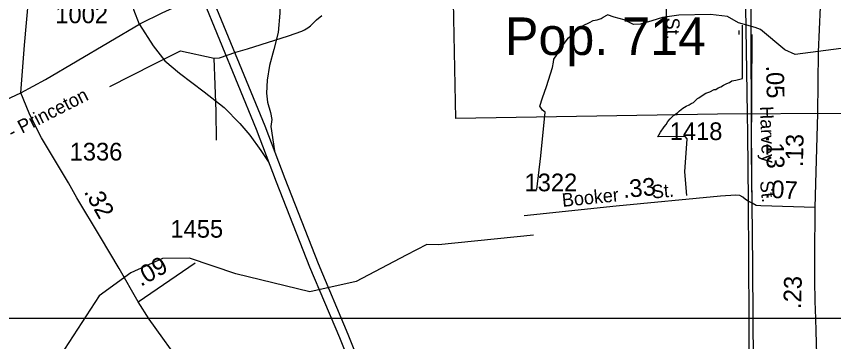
# Model space of a CAD drawing. Extents: x 2206922 to 2357709, y 510027 to 673830.
# Drawn here: x 2297418 to 2303188, y 634196 to 636494 of the extents above; entities that cross this region are included whole.
import ezdxf

# ---------------------------------------------------------------- set-up
doc = ezdxf.new("R2010")
doc.units = 0
for name, color, linetype in [('Exist Boundary Political City Limit New', 7, 'Continuous'), ('Exist Civil Demographics City Label', 7, 'Continuous'), ('Exist Hydrographic Creek Single Shore', 7, 'Continuous'), ('Exist Hydrographic Misc Water Feature', 7, 'Continuous'), ('Exist Railroad Mainline', 7, 'Continuous'), ('Exist Railroad Siding', 7, 'Continuous'), ('Exist Road Non-System Type 51', 7, 'Continuous'), ('Exist Road Non-System Type 51 Label', 7, 'Continuous'), ('Exist Road Primary Interstate Divided Center Attributed', 7, 'Continuous'), ('Exist Road Primary Interstate Ramp 1 Lane Attributed', 7, 'Continuous'), ('Exist Road Primary US Attributed', 7, 'Continuous'), ('Exist Road Primary US Mileage Tenths English Label', 7, 'Continuous'), ('Exist Road Secondary Mileage Hundredths English Label', 7, 'Continuous'), ('Exist Road Secondary Type 51 Attributed', 7, 'Continuous'), ('Exist Road Secondary Type 51 Label', 7, 'Continuous'), ('Exist Road Secondary Type 51 Number Label', 7, 'Continuous'), ('Map Preparation Boundary City Limit Buffer Line', 7, 'Continuous'), ('Map Preparation Inset Cut Line', 7, 'Continuous')]:
    doc.layers.add(name, color=color, linetype=linetype)

msp = doc.modelspace()

# ---------------------------------------------------------------- linework, layer by layer
at = {"layer": 'Exist Boundary Political City Limit New'}
msp.add_lwpolyline([(2300520.2, 635771.9), (2300504.8, 636598), (2300409.8, 636634.4), (2299994.2, 636977.8), (2300292, 637066.6), (2300507, 637120.9), (2300448, 638103.9), (2300448.5, 638515), (2300455.5, 639088.2), (2298770, 638496.1), (2299272.2, 640170.2), (2299578, 640170.2), (2299672.8, 640228.5), (2300431.5, 639440.5), (2301339.5, 639573.4), (2302504.2, 639653.4), (2302509.8, 639094.8), (2304178.8, 639098.8), (2304175.5, 638528.6), (2304151.2, 635813.4), (2302367.8, 635803.9), (2300520.2, 635771.9)], dxfattribs=at)
at = {"layer": 'Exist Hydrographic Creek Single Shore'}
msp.add_lwpolyline([(2307222.1, 635254), (2306713.9, 635315.5), (2306530, 635380.2), (2306075.5, 635678.2), (2305815.6, 635790.8), (2305215, 636016.1), (2304237.8, 636314.8), (2304031.5, 636422), (2303241.2, 636267.9), (2302917.1, 636225), (2302842.1, 636257.2), (2302670.6, 636401.9), (2302633.1, 636416.6), (2302515.2, 636447.5), (2302437.8, 636492.8), (2302318.3, 636507), (2302095.4, 636502.9), (2301979.9, 636486.7), (2301902.9, 636462.4), (2301823.9, 636440.1), (2301775.3, 636436.1), (2301708.4, 636470.5), (2301637.5, 636488.8), (2301591.1, 636504.1)], dxfattribs=at)
at = {"layer": 'Exist Hydrographic Misc Water Feature'}
for points in [[(2301092.6, 635271.2), (2301120.3, 635507.8), (2301151.6, 635817.7), (2301131.5, 635830.9), (2301113.2, 635858.8), (2301131, 635918.1), (2301161.4, 635999.2), (2301189.7, 636088.4), (2301203.9, 636133), (2301210, 636169.5), (2301212.6, 636192), (2301232.7, 636222.2), (2301254.6, 636258.7), (2301276.9, 636293.1), (2301315.9, 636342.2), (2301353.4, 636376.6), (2301375.3, 636395.4), (2301395.7, 636411), (2301419.1, 636429.8), (2301462.9, 636451.8), (2301489.5, 636464.3), (2301517.7, 636469.3), (2301547.4, 636479.4), (2301561.4, 636487.4), (2301591.1, 636504.1)], [(2298814.1, 636200), (2298851.6, 636200.6), (2298967.4, 636240.4), (2299050.6, 636265.8), (2299339.6, 636357.7), (2299433.6, 636390.6), (2299451.6, 636398.8), (2299475.6, 636413), (2299494.9, 636427.2), (2299515, 636447.7), (2299536.7, 636469.5), (2299574.6, 636499.9)], [(2302152.1, 635228.9), (2302137.9, 635395.1), (2302154.1, 635629.2), (2302140, 635645.4), (2301947.5, 635643.4), (2301965.7, 635675.9), (2301992.1, 635714.4), (2302006.2, 635730.6), (2302017.4, 635750.8), (2302033, 635771.2), (2302060.5, 635795.5), (2302084.3, 635813.8), (2302100.3, 635827.6), (2302123.6, 635846), (2302146, 635860), (2302167.7, 635868.5), (2302181.9, 635878.6), (2302197.7, 635886.7), (2302214.9, 635902.9), (2302227.1, 635913), (2302235.2, 635919.1), (2302259.5, 635935.3), (2302285.8, 635951.6), (2302314.2, 635961.7), (2302344.6, 635977.9), (2302356.6, 635978.4), (2302372.2, 635988.6), (2302390.2, 635996.8), (2302410.1, 636008.8), (2302433.9, 636019.1), (2302451.7, 636027.3), (2302469.6, 636037.6), (2302483.5, 636042), (2302497.4, 636043.9), (2302545.2, 636054.9), (2302545.2, 636111.7), (2302543.1, 636223.2), (2302543.1, 636432.9)], [(2302520.2, 636367.1), (2302520, 636394.2)], [(2298077, 635997.8), (2298388.3, 636157.2), (2298576.5, 636251.3), (2298814.1, 636200)], [(2298829.9, 635618.4), (2298828.2, 635822.3), (2298822.1, 636010.2), (2298814.1, 636200)], [(2301068.7, 634949.2), (2300398.1, 634879.7), (2300315.5, 634883.1), (2300170.2, 634807), (2299816.7, 634621.9), (2299489.6, 634549.2), (2298967.6, 634674.8), (2298639.8, 634785), (2298448.9, 634783.8), (2298224.8, 634682.8), (2298001.9, 634519.5), (2297757.9, 634142.1)]]:
    msp.add_lwpolyline(points, dxfattribs=at)
at = {"layer": 'Exist Railroad Mainline'}
for points in [[(2302560.1, 636953), (2302563.8, 636709.2), (2302577.6, 635805), (2302579.8, 635663.8), (2302583, 635188.5)], [(2302583, 635188.5), (2302588.6, 634359.7), (2302589.8, 634176.7), (2302591.8, 633762.1), (2302598, 632485.6), (2302616.5, 630021.1)]]:
    msp.add_lwpolyline(points, dxfattribs=at)
at = {"layer": 'Exist Railroad Siding'}
for points in [[(2302560.1, 636953), (2302601.6, 636807.4), (2302601.9, 636708.4), (2302603.2, 636291.8), (2302605.4, 635805.1), (2302607.5, 635326.3), (2302609.1, 635175.3)], [(2302609.1, 635175.3), (2302613.9, 634728.6), (2302616.6, 634359.7), (2302620.9, 633759.9), (2302622.3, 633575.2), (2302627.1, 633127.5)]]:
    msp.add_lwpolyline(points, dxfattribs=at)
at = {"layer": 'Exist Road Non-System Type 51'}
msp.add_line((2302007.2, 636695.1), (2302001.7, 636277.2), dxfattribs=at)
at = {"layer": 'Exist Road Primary Interstate Divided Center Attributed'}
for points in [[(2298722.6, 636645.7), (2299111.3, 635696.6), (2299252.5, 635326.3), (2299487.8, 634723.8), (2299697.9, 634224.8), (2300068.1, 633299.1), (2300454, 632341.9), (2300585.7, 632018.7), (2300817.9, 631428.7), (2301043.8, 630782.3), (2301225.7, 630195.5), (2301319.8, 629806.3), (2301382.6, 629520.8), (2301517.5, 628676.6), (2301621, 627819.9), (2301686.2, 627214.7)], [(2298782, 636672.9), (2299172.3, 635720.8), (2299313.7, 635349.9), (2299548.6, 634748.4), (2299758.6, 634249.7), (2300129, 633323.5), (2300514.8, 632366.6), (2300646.7, 632043.1), (2300879.4, 631451.6), (2301106.1, 630802.8), (2301289, 630212.9), (2301343, 630001.3), (2301383.8, 629821.1), (2301447.1, 629533), (2301582.5, 628685.7), (2301686.2, 627827.3), (2301760.7, 627173.5)]]:
    msp.add_lwpolyline(points, dxfattribs=at)
at = {"layer": 'Exist Road Primary Interstate Ramp 1 Lane Attributed'}
for points in [[(2298286, 636437.8), (2298246.2, 636540.6), (2298236.3, 636652.1), (2298236.3, 636736.3), (2298238.8, 636823), (2298248.7, 636929.5), (2298278.4, 637006.3), (2298288.3, 637065.7), (2298298.2, 637189.6), (2298305.6, 637340.7), (2298308.1, 637439.7), (2298303.1, 637541.3), (2298288.3, 637652.8), (2298255.8, 637808.9)], [(2299228.2, 636846.6), (2299272.2, 636683.9), (2299278.6, 636516.3), (2299265.8, 636380.9), (2299235.7, 636259.3), (2299205.7, 636147.6), (2299188.5, 636044.4), (2299184.2, 635952), (2299190.6, 635887.6), (2299212.1, 635814.5), (2299220.7, 635765.6), (2299214.3, 635716.2), (2299240, 635543.2)], [(2298286, 636437.8), (2298383.5, 636285.8), (2298465.5, 636179.3), (2298569.7, 636092.8), (2298742.6, 635962), (2298884.5, 635851.1), (2298995.3, 635738), (2299065.9, 635654.3), (2299143.5, 635545.6), (2299201, 635461.4)]]:
    msp.add_lwpolyline(points, dxfattribs=at)
at = {"layer": 'Exist Road Primary US Attributed'}
for points in [[(2303056.3, 635142.7), (2303065.2, 635395.4), (2303075.6, 635807.6), (2303080.1, 636240.3), (2303100.9, 636724.8), (2303093.4, 637422.5)], [(2303073.7, 633937.2), (2303063.7, 634271), (2303061.2, 634359.7), (2303057.8, 634482.1), (2303054.8, 634629.2), (2303054.8, 634794.2), (2303056.3, 635142.7)]]:
    msp.add_lwpolyline(points, dxfattribs=at)
at = {"layer": 'Exist Road Secondary Type 51 Attributed'}
for points in [[(2297448.1, 635953.2), (2297474.7, 636291.1), (2297519.5, 636791.4), (2297539.9, 637003.7), (2297542, 637158.9), (2297539.9, 637260.9), (2297533.8, 637355.9), (2297523.6, 637431.4), (2297500.2, 637598.2), (2297466.7, 637813.9), (2297386.9, 638220.3)], [(2297448.1, 635953.2), (2297622.5, 636049.1), (2298294.4, 636442.7), (2298447.4, 636519.2), (2298722.6, 636645.7)], [(2302613, 635174.4), (2302608.1, 635537.2), (2302611.8, 636365.3)], [(2295544.6, 635185.5), (2295589.3, 635181.5), (2295632.2, 635185.5), (2295695.4, 635199.8), (2295772.9, 635222.3), (2295919.9, 635277.4), (2296056.6, 635330.5), (2296097.4, 635342.7), (2296191.2, 635383.6), (2296313.7, 635436.7), (2296413.6, 635479.5), (2296607.5, 635567.3), (2296862.5, 635675.6), (2297097.2, 635783.8), (2297301.2, 635885.8), (2297448.1, 635953.2)], [(2298277.2, 634476.7), (2298142.4, 634713.4), (2298011.3, 634935.4), (2297845.4, 635211.4), (2297785.6, 635317.6), (2297595.7, 635636.4), (2297530.6, 635761.7), (2297508, 635809.5), (2297448.1, 635953.2)], [(2302583, 635188.5), (2302564.7, 635199.9), (2302546.9, 635216.3), (2302524.6, 635228.2), (2302497.8, 635231.1), (2302389.4, 635223.7), (2301651.2, 635152.4), (2301002.2, 635084.9)], [(2302613, 635174.4), (2302583, 635188.5)], [(2303056.3, 635142.7), (2302673.1, 635155.3), (2302639.7, 635159.1), (2302613, 635174.4)], [(2298277.2, 634476.7), (2298679.9, 634753.8)], [(2298615.1, 633995.3), (2298451.1, 634221.2), (2298355.1, 634354.9), (2298277.2, 634476.7)]]:
    msp.add_lwpolyline(points, dxfattribs=at)
at = {"layer": 'Map Preparation Boundary City Limit Buffer Line'}
msp.add_lwpolyline([(2300520.2, 635771.9), (2300504.8, 636598), (2300409.8, 636634.4), (2299994.2, 636977.8), (2300292, 637066.6), (2300507, 637120.9), (2300448, 638103.9), (2300448.5, 638515), (2300455.5, 639088.2), (2298770, 638496.1), (2299272.2, 640170.2), (2299578, 640170.2), (2299672.8, 640228.5), (2300431.5, 639440.5), (2301339.5, 639573.4), (2302504.2, 639653.4), (2302509.8, 639094.8), (2304178.8, 639098.8), (2304175.5, 638528.6), (2304151.2, 635813.4), (2302367.8, 635803.9), (2300520.2, 635771.9)], dxfattribs=at)
at = {"layer": 'Map Preparation Inset Cut Line'}
for p, q in [((2298364.2, 634359.7), (2295051.3, 634359.7)), ((2302588.6, 634359.7), (2298364.2, 634359.7)), ((2302616.6, 634359.7), (2302588.6, 634359.7)), ((2303061.2, 634359.7), (2302616.6, 634359.7)), ((2305656.5, 634359.7), (2303061.2, 634359.7))]:
    msp.add_line(p, q, dxfattribs=at)

# ---------------------------------------------------------------- texts
at = {"layer": 'Exist Civil Demographics City Label'}
msp.add_text('Pop. 714', height=265, dxfattribs=at).set_placement((2300867.4, 636221.5))
at = {"layer": 'Exist Road Non-System Type 51 Label'}
msp.add_text('St.', height=95, rotation=270.86522, dxfattribs=at).set_placement((2302004.2, 636484.5))
at = {"layer": 'Exist Road Primary US Mileage Tenths English Label'}
for s, p in [('.13', (2302970.3, 635429.4)), ('.23', (2302957.3, 634426.3))]:
    msp.add_text(s, height=125, rotation=88.5417, dxfattribs=at).set_placement(p)
at = {"layer": 'Exist Road Secondary Mileage Hundredths English Label'}
for s, rotation, p in [('.05', 271.35272, (2302710.6, 636145.7)), ('.13', 271.35274, (2302710.5, 635649.1)), ('.33', 5.24996, (2301704.5, 635210.3)), ('.07', 356.98698, (2302697.9, 635214.2)), ('.32', 299.42106, (2297892.1, 635255.2)), ('.09', 29.55703, (2298296.6, 634582.4))]:
    msp.add_text(s, height=125, rotation=rotation, dxfattribs=at).set_placement(p)
at = {"layer": 'Exist Road Secondary Type 51 Label'}
for s, rotation, p in [('Pikeville - Princeton', 27.01067, (2296941.4, 635401.1)), ('Harvey', 272.08146, (2302667.3, 635858)), ('St.', 5.24996, (2301908.1, 635206.6)), ('St.', 276.06913, (2302666.8, 635329.2)), ('Booker', 5.75668, (2301274.1, 635148))]:
    msp.add_text(s, height=95, rotation=rotation, dxfattribs=at).set_placement(p)
at = {"layer": 'Exist Road Secondary Type 51 Number Label'}
for s, p in [('1002', (2297692.8, 636446)), ('1418', (2302030.3, 635620.2)), ('1336', (2297794.1, 635475.8)), ('1322', (2301005.4, 635258.4)), ('1455', (2298505.4, 634930.7))]:
    msp.add_text(s, height=125, dxfattribs=at).set_placement(p)

doc.saveas('drawing.dxf')
